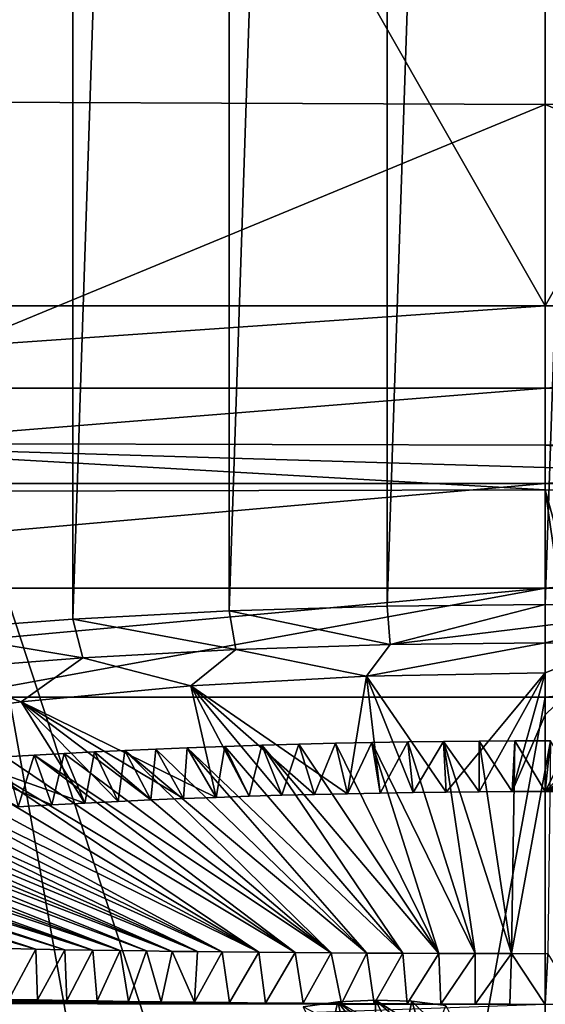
# Model space of a CAD drawing. Header units: millimetres. Extents: x -24 to 24, y 0 to 188.
# Tile 386 of 460: x -0.989 to 0, y 162.786 to 164.64. Entities that reach past the tile are written whole.
import ezdxf

# ---------------------------------------------------------------- set-up
doc = ezdxf.new("R2010")
doc.units = ezdxf.units.MM
doc.header["$LTSCALE"] = 58.620611
for name, color, linetype in [('122', 7, 'CONTINUOUS'), ('123', 7, 'CONTINUOUS'), ('129', 7, 'CONTINUOUS'), ('130', 7, 'CONTINUOUS'), ('169', 7, 'CONTINUOUS'), ('173', 7, 'CONTINUOUS'), ('402', 7, 'CONTINUOUS'), ('445', 7, 'CONTINUOUS'), ('446', 7, 'CONTINUOUS'), ('447', 7, 'CONTINUOUS'), ('448', 7, 'CONTINUOUS'), ('456', 7, 'CONTINUOUS'), ('457', 7, 'CONTINUOUS'), ('480', 7, 'CONTINUOUS'), ('481', 7, 'CONTINUOUS'), ('482', 7, 'CONTINUOUS'), ('483', 7, 'CONTINUOUS'), ('75', 7, 'CONTINUOUS'), ('76', 7, 'CONTINUOUS'), ('77', 7, 'CONTINUOUS'), ('86', 7, 'CONTINUOUS')]:
    doc.layers.add(name, color=color, linetype=linetype)

msp = doc.modelspace()

# ---------------------------------------------------------------- linework, layer by layer
at = {"layer": '122', "color": 7, "linetype": 'CONTINUOUS'}
for points in [[(-1.5113, 165.1223, 24.3051), (-1.5236, 164.4865, 24.2084), (0, 165.1147, 24.3579), (-1.5113, 165.1223, 24.3051)], [(0, 165.1147, 24.3579), (-1.5236, 164.4865, 24.2084), (0, 164.4804, 24.2597), (0, 165.1147, 24.3579)], [(-1.5236, 164.4865, 24.2084), (-1.5423, 163.8424, 24.1984), (0, 164.4804, 24.2597), (-1.5236, 164.4865, 24.2084)], [(0, 164.4804, 24.2597), (-1.5423, 163.8424, 24.1984), (0, 163.8386, 24.2479), (0, 164.4804, 24.2597)]]:
    msp.add_3dface(points, dxfattribs=at)
at = {"layer": '123', "color": 7, "linetype": 'CONTINUOUS'}
for points in [[(1.5219, 165.1223, 24.3044), (0, 165.1147, 24.3579), (1.5344, 164.4865, 24.2077), (1.5219, 165.1223, 24.3044)], [(0, 165.1147, 24.3579), (0, 164.4804, 24.2597), (1.5344, 164.4865, 24.2077), (0, 165.1147, 24.3579)], [(1.5344, 164.4865, 24.2077), (0, 164.4804, 24.2597), (1.553, 163.8424, 24.1977), (1.5344, 164.4865, 24.2077)], [(0, 164.4804, 24.2597), (0, 163.8386, 24.2479), (1.553, 163.8424, 24.1977), (0, 164.4804, 24.2597)]]:
    msp.add_3dface(points, dxfattribs=at)
at = {"layer": '129', "color": 7, "linetype": 'CONTINUOUS'}
for points in [[(0, 163.8386, 24.2479), (1.0792, 163.7525, 24.226), (1.553, 163.8424, 24.1977), (0, 163.8386, 24.2479)], [(1.0792, 163.7525, 24.226), (0, 163.8386, 24.2479), (0, 163.7968, 24.2495), (1.0792, 163.7525, 24.226)], [(0, 163.7549, 24.25), (1.0792, 163.7525, 24.226), (0, 163.7968, 24.2495), (0, 163.7549, 24.25)]]:
    msp.add_3dface(points, dxfattribs=at)
at = {"layer": '130', "color": 7, "linetype": 'CONTINUOUS'}
for points in [[(-1.0789, 163.7525, 24.226), (0, 163.7549, 24.25), (-1.5423, 163.8424, 24.1984), (-1.0789, 163.7525, 24.226)], [(-1.5423, 163.8424, 24.1984), (0, 163.7549, 24.25), (0, 163.7968, 24.2495), (-1.5423, 163.8424, 24.1984)], [(0, 163.8386, 24.2479), (-1.5423, 163.8424, 24.1984), (0, 163.7968, 24.2495), (0, 163.8386, 24.2479)]]:
    msp.add_3dface(points, dxfattribs=at)
at = {"layer": '169', "color": 7, "linetype": 'CONTINUOUS'}
for points in [[(0, 147.642, 255.5309), (2.2148, 147.6112, 255.4333), (0, 178.708, 246.0331), (0, 147.642, 255.5309)], [(0, 178.708, 246.0331), (2.2148, 147.6112, 255.4333), (2.2341, 178.675, 245.9355), (0, 178.708, 246.0331)]]:
    msp.add_3dface(points, dxfattribs=at)
at = {"layer": '173', "color": 7, "linetype": 'CONTINUOUS'}
for points in [[(0, 147.642, 255.5309), (0, 178.708, 246.0331), (-2.2342, 178.675, 245.9355), (0, 147.642, 255.5309)], [(-2.2148, 147.6112, 255.4333), (0, 147.642, 255.5309), (-2.2342, 178.675, 245.9355), (-2.2148, 147.6112, 255.4333)]]:
    msp.add_3dface(points, dxfattribs=at)
at = {"layer": '402', "color": 7, "linetype": 'CONTINUOUS'}
for points in [[(-1.1785, 172.44, 218.2769), (-0.8893, 172.4192, 218.2101), (-1.1784, 163.4901, 189.8916), (-1.1785, 172.44, 218.2769)], [(-1.1784, 163.4901, 189.8916), (-0.8893, 172.4192, 218.2101), (-0.8891, 163.5114, 189.9582), (-1.1784, 163.4901, 189.8916)], [(-0.8893, 172.4192, 218.2101), (-0.5951, 172.4043, 218.1621), (-0.8891, 163.5114, 189.9582), (-0.8893, 172.4192, 218.2101)], [(-0.8891, 163.5114, 189.9582), (-0.5951, 172.4043, 218.1621), (-0.5949, 163.5267, 190.0061), (-0.8891, 163.5114, 189.9582)], [(-0.5951, 172.4043, 218.1621), (-0.2978, 172.3952, 218.1332), (-0.5949, 163.5267, 190.0061), (-0.5951, 172.4043, 218.1621)], [(-0.5949, 163.5267, 190.0061), (-0.2978, 172.3952, 218.1332), (-0.2976, 163.5359, 190.035), (-0.5949, 163.5267, 190.0061)], [(-0.2978, 172.3952, 218.1332), (0.0003, 172.3922, 218.1235), (-0.2976, 163.5359, 190.035), (-0.2978, 172.3952, 218.1332)], [(0.0003, 172.3922, 218.1235), (0.2983, 172.3951, 218.1332), (0.0004, 163.539, 190.0447), (0.0003, 172.3922, 218.1235)], [(0.0004, 163.539, 190.0447), (0.2983, 172.3951, 218.1332), (0.2985, 163.5358, 190.035), (0.0004, 163.539, 190.0447)], [(0.0003, 172.3922, 218.1235), (0.0004, 163.539, 190.0447), (-0.2976, 163.5359, 190.035), (0.0003, 172.3922, 218.1235)]]:
    msp.add_3dface(points, dxfattribs=at)
at = {"layer": '445', "color": 7, "linetype": 'CONTINUOUS'}
for points in [[(-0.5949, 163.5267, 190.0061), (-0.2976, 163.5359, 190.035), (-0.2914, 163.4635, 189.7608), (-0.5949, 163.5267, 190.0061)], [(-0.2976, 163.5359, 190.035), (0.0004, 163.539, 190.0447), (-0.2914, 163.4635, 189.7608), (-0.2976, 163.5359, 190.035)], [(-0.2914, 163.4635, 189.7608), (0.0004, 163.539, 190.0447), (0.0004, 163.4995, 189.9085), (-0.2914, 163.4635, 189.7608)], [(-0.8891, 163.5114, 189.9582), (-0.5949, 163.5267, 190.0061), (-0.5823, 163.4541, 189.7313), (-0.8891, 163.5114, 189.9582)], [(-0.5823, 163.4541, 189.7313), (-0.5949, 163.5267, 190.0061), (-0.2914, 163.4635, 189.7608), (-0.5823, 163.4541, 189.7313)], [(-1.1784, 163.4901, 189.8916), (-0.8891, 163.5114, 189.9582), (-0.8702, 163.4384, 189.6823), (-1.1784, 163.4901, 189.8916)], [(-0.8702, 163.4384, 189.6823), (-0.8891, 163.5114, 189.9582), (-0.5823, 163.4541, 189.7313), (-0.8702, 163.4384, 189.6823)], [(0.0004, 163.4666, 189.7706), (-0.2914, 163.4635, 189.7608), (0.0004, 163.4995, 189.9085), (0.0004, 163.4666, 189.7706)], [(-1.153, 163.4167, 189.6142), (-1.1784, 163.4901, 189.8916), (-0.8702, 163.4384, 189.6823), (-1.153, 163.4167, 189.6142)]]:
    msp.add_3dface(points, dxfattribs=at)
at = {"layer": '446', "color": 7, "linetype": 'CONTINUOUS'}
for points in [[(0.0004, 163.539, 190.0447), (0.2985, 163.5358, 190.035), (0.0004, 163.4995, 189.9085), (0.0004, 163.539, 190.0447)], [(0.2985, 163.5358, 190.035), (0.0004, 163.4666, 189.7706), (0.0004, 163.4995, 189.9085), (0.2985, 163.5358, 190.035)], [(0.0004, 163.4666, 189.7706), (0.2985, 163.5358, 190.035), (0.1403, 163.4659, 189.7685), (0.0004, 163.4666, 189.7706)]]:
    msp.add_3dface(points, dxfattribs=at)
at = {"layer": '447', "color": 7, "linetype": 'CONTINUOUS'}
for points in [[(0.0004, 163.4666, 189.7706), (0.1403, 163.4659, 189.7685), (0.0004, 163.4101, 189.5109), (0.0004, 163.4666, 189.7706)], [(0.1403, 163.4659, 189.7685), (0.2783, 163.4637, 189.7617), (0.0004, 163.1866, 188.5523), (0.1403, 163.4659, 189.7685)], [(0.1403, 163.4659, 189.7685), (0.0004, 163.1866, 188.5523), (0.0004, 163.3312, 189.1604), (0.1403, 163.4659, 189.7685)], [(0.0004, 163.4101, 189.5109), (0.1403, 163.4659, 189.7685), (0.0004, 163.3312, 189.1604), (0.0004, 163.4101, 189.5109)], [(0.2783, 163.4637, 189.7617), (0.416, 163.4601, 189.7507), (0.0004, 163.1866, 188.5523), (0.2783, 163.4637, 189.7617)], [(0.416, 163.4601, 189.7507), (0.5522, 163.4552, 189.7355), (0.0004, 163.1866, 188.5523), (0.416, 163.4601, 189.7507)], [(0.5522, 163.4552, 189.7355), (0.7314, 163.4466, 189.7086), (0.0004, 163.1866, 188.5523), (0.5522, 163.4552, 189.7355)], [(0.7314, 163.4466, 189.7086), (0.9071, 163.4357, 189.6748), (0.0004, 163.1866, 188.5523), (0.7314, 163.4466, 189.7086)], [(0.9071, 163.4357, 189.6748), (1.0798, 163.4227, 189.6341), (0.0004, 163.1866, 188.5523), (0.9071, 163.4357, 189.6748)], [(1.0798, 163.4227, 189.6341), (1.251, 163.4073, 189.5862), (0.0004, 163.1866, 188.5523), (1.0798, 163.4227, 189.6341)], [(1.251, 163.4073, 189.5862), (1.4216, 163.3895, 189.5306), (0.0004, 163.1866, 188.5523), (1.251, 163.4073, 189.5862)], [(1.4216, 163.3895, 189.5306), (1.591, 163.3692, 189.4674), (0.0004, 163.1866, 188.5523), (1.4216, 163.3895, 189.5306)], [(1.591, 163.3692, 189.4674), (1.841, 163.3343, 189.3582), (0.0004, 163.1866, 188.5523), (1.591, 163.3692, 189.4674)], [(1.841, 163.3343, 189.3582), (2.0834, 163.2942, 189.2328), (0.0004, 163.1866, 188.5523), (1.841, 163.3343, 189.3582)], [(2.0834, 163.2942, 189.2328), (2.1111, 163.2892, 189.2172), (0.0004, 163.1866, 188.5523), (2.0834, 163.2942, 189.2328)], [(0.0004, 163.1866, 188.5523), (2.1111, 163.2892, 189.2172), (2.1689, 163.2367, 189.0036), (0.0004, 163.1866, 188.5523)], [(2.2037, 163.1828, 188.7843), (0.0004, 163.1866, 188.5523), (2.1689, 163.2367, 189.0036), (2.2037, 163.1828, 188.7843)], [(0.0678, 163.1865, 188.5521), (0.0004, 163.1866, 188.5523), (2.2151, 163.1284, 188.5627), (0.0678, 163.1865, 188.5521)], [(2.2151, 163.1284, 188.5627), (0.0004, 163.1866, 188.5523), (2.2037, 163.1828, 188.7843), (2.2151, 163.1284, 188.5627)]]:
    msp.add_3dface(points, dxfattribs=at)
at = {"layer": '448', "color": 7, "linetype": 'CONTINUOUS'}
for points in [[(-0.5823, 163.4541, 189.7313), (-0.2914, 163.4635, 189.7608), (-0.3363, 163.404, 189.4894), (-0.5823, 163.4541, 189.7313)], [(-0.2914, 163.4635, 189.7608), (0.0004, 163.4666, 189.7706), (-0.3363, 163.404, 189.4894), (-0.2914, 163.4635, 189.7608)], [(0.0004, 163.4666, 189.7706), (0.0004, 163.4101, 189.5109), (-0.3363, 163.404, 189.4894), (0.0004, 163.4666, 189.7706)], [(-1.153, 163.4167, 189.6142), (-0.8702, 163.4384, 189.6823), (-0.9862, 163.3556, 189.3195), (-1.153, 163.4167, 189.6142)], [(-0.8702, 163.4384, 189.6823), (-0.6671, 163.3857, 189.4252), (-0.9862, 163.3556, 189.3195), (-0.8702, 163.4384, 189.6823)], [(-0.8702, 163.4384, 189.6823), (-0.5823, 163.4541, 189.7313), (-0.6671, 163.3857, 189.4252), (-0.8702, 163.4384, 189.6823)], [(-0.5823, 163.4541, 189.7313), (-0.3363, 163.404, 189.4894), (-0.6671, 163.3857, 189.4252), (-0.5823, 163.4541, 189.7313)], [(-1.153, 163.4167, 189.6142), (-0.9862, 163.3556, 189.3195), (-1.2879, 163.3141, 189.1741), (-1.153, 163.4167, 189.6142)], [(-0.6671, 163.3857, 189.4252), (-0.3363, 163.404, 189.4894), (-0.3723, 163.1826, 188.5428), (-0.6671, 163.3857, 189.4252)], [(-0.3723, 163.1826, 188.5428), (-0.3363, 163.404, 189.4894), (-0.3104, 163.1838, 188.5456), (-0.3723, 163.1826, 188.5428)], [(-0.3363, 163.404, 189.4894), (0.0004, 163.4101, 189.5109), (-0.1864, 163.1856, 188.5498), (-0.3363, 163.404, 189.4894)], [(-0.3104, 163.1838, 188.5456), (-0.3363, 163.404, 189.4894), (-0.2485, 163.1848, 188.5479), (-0.3104, 163.1838, 188.5456)], [(-0.2485, 163.1848, 188.5479), (-0.3363, 163.404, 189.4894), (-0.1864, 163.1856, 188.5498), (-0.2485, 163.1848, 188.5479)], [(-0.1864, 163.1856, 188.5498), (0.0004, 163.4101, 189.5109), (-0.1243, 163.1862, 188.5511), (-0.1864, 163.1856, 188.5498)], [(-0.1243, 163.1862, 188.5511), (0.0004, 163.4101, 189.5109), (-0.0621, 163.1865, 188.552), (-0.1243, 163.1862, 188.5511)], [(0.0004, 163.4101, 189.5109), (0.0004, 163.3312, 189.1604), (-0.0621, 163.1865, 188.552), (0.0004, 163.4101, 189.5109)], [(-0.9862, 163.3556, 189.3195), (-0.6671, 163.3857, 189.4252), (-0.619, 163.1756, 188.5262), (-0.9862, 163.3556, 189.3195)], [(-0.619, 163.1756, 188.5262), (-0.6671, 163.3857, 189.4252), (-0.5574, 163.1777, 188.5312), (-0.619, 163.1756, 188.5262)], [(-0.5574, 163.1777, 188.5312), (-0.6671, 163.3857, 189.4252), (-0.4958, 163.1796, 188.5355), (-0.5574, 163.1777, 188.5312)], [(-0.4958, 163.1796, 188.5355), (-0.6671, 163.3857, 189.4252), (-0.4341, 163.1812, 188.5394), (-0.4958, 163.1796, 188.5355)], [(-0.4341, 163.1812, 188.5394), (-0.6671, 163.3857, 189.4252), (-0.3723, 163.1826, 188.5428), (-0.4341, 163.1812, 188.5394)], [(-1.2879, 163.3141, 189.1741), (-0.9862, 163.3556, 189.3195), (-0.8663, 163.1648, 188.5009), (-1.2879, 163.3141, 189.1741)], [(-0.8663, 163.1648, 188.5009), (-0.9862, 163.3556, 189.3195), (-0.8041, 163.1679, 188.5081), (-0.8663, 163.1648, 188.5009)], [(-0.8041, 163.1679, 188.5081), (-0.9862, 163.3556, 189.3195), (-0.7423, 163.1707, 188.5148), (-0.8041, 163.1679, 188.5081)], [(-0.7423, 163.1707, 188.5148), (-0.9862, 163.3556, 189.3195), (-0.6806, 163.1733, 188.5208), (-0.7423, 163.1707, 188.5148)], [(-0.6806, 163.1733, 188.5208), (-0.9862, 163.3556, 189.3195), (-0.619, 163.1756, 188.5262), (-0.6806, 163.1733, 188.5208)], [(0.0004, 163.3312, 189.1604), (0.0004, 163.1866, 188.5523), (-0.0621, 163.1865, 188.552), (0.0004, 163.3312, 189.1604)], [(-0.9924, 163.1579, 188.4842), (-1.2879, 163.3141, 189.1741), (-0.929, 163.1615, 188.4929), (-0.9924, 163.1579, 188.4842)], [(-0.929, 163.1615, 188.4929), (-1.2879, 163.3141, 189.1741), (-0.8663, 163.1648, 188.5009), (-0.929, 163.1615, 188.4929)], [(-0.956, 162.7943, 187.1117), (-2.5285, 162.7891, 187.3348), (-1.0095, 162.7953, 187.1199), (-0.956, 162.7943, 187.1117)], [(-0.9006, 162.7933, 187.1037), (-2.5285, 162.7891, 187.3348), (-0.956, 162.7943, 187.1117), (-0.9006, 162.7933, 187.1037)], [(-0.8432, 162.7923, 187.096), (-2.5285, 162.7891, 187.3348), (-0.9006, 162.7933, 187.1037), (-0.8432, 162.7923, 187.096)], [(-0.7841, 162.7914, 187.0887), (-2.5285, 162.7891, 187.3348), (-0.8432, 162.7923, 187.096), (-0.7841, 162.7914, 187.0887)], [(-0.7231, 162.7906, 187.0818), (-2.5285, 162.7891, 187.3348), (-0.7841, 162.7914, 187.0887), (-0.7231, 162.7906, 187.0818)], [(-0.6599, 162.7898, 187.0752), (-2.5285, 162.7891, 187.3348), (-0.7231, 162.7906, 187.0818), (-0.6599, 162.7898, 187.0752)], [(-0.5943, 162.7891, 187.0691), (-2.5285, 162.7891, 187.3348), (-0.6599, 162.7898, 187.0752), (-0.5943, 162.7891, 187.0691)], [(-2.5285, 162.7891, 187.3348), (0.0004, 162.7859, 187.0429), (-2.5435, 162.6965, 187.0106), (-2.5285, 162.7891, 187.3348)], [(0.0004, 162.7859, 187.0429), (-2.5285, 162.7891, 187.3348), (-0.0662, 162.786, 187.0433), (0.0004, 162.7859, 187.0429)], [(-0.0662, 162.786, 187.0433), (-2.5285, 162.7891, 187.3348), (-0.1317, 162.7861, 187.0443), (-0.0662, 162.786, 187.0433)], [(-0.1317, 162.7861, 187.0443), (-2.5285, 162.7891, 187.3348), (-0.1962, 162.7863, 187.0459), (-0.1317, 162.7861, 187.0443)], [(-0.1962, 162.7863, 187.0459), (-2.5285, 162.7891, 187.3348), (-0.2595, 162.7866, 187.048), (-0.1962, 162.7863, 187.0459)], [(-0.2595, 162.7866, 187.048), (-2.5285, 162.7891, 187.3348), (-0.3218, 162.7869, 187.0507), (-0.2595, 162.7866, 187.048)], [(-0.3218, 162.7869, 187.0507), (-2.5285, 162.7891, 187.3348), (-0.3832, 162.7873, 187.0539), (-0.3218, 162.7869, 187.0507)], [(-0.3832, 162.7873, 187.0539), (-2.5285, 162.7891, 187.3348), (-0.4555, 162.7878, 187.0584), (-0.3832, 162.7873, 187.0539)], [(-0.4555, 162.7878, 187.0584), (-2.5285, 162.7891, 187.3348), (-0.5261, 162.7884, 187.0634), (-0.4555, 162.7878, 187.0584)], [(-0.5261, 162.7884, 187.0634), (-2.5285, 162.7891, 187.3348), (-0.5943, 162.7891, 187.0691), (-0.5261, 162.7884, 187.0634)]]:
    msp.add_3dface(points, dxfattribs=at)
at = {"layer": '456', "color": 7, "linetype": 'CONTINUOUS'}
for points in [[(-0.3904, 162.7905, 186.7057), (-0.2191, 162.657, 186.2563), (-0.4555, 162.7814, 186.6771), (-0.3904, 162.7905, 186.7057)], [(-0.3195, 162.7939, 186.7153), (-0.1715, 162.6652, 186.2825), (-0.3904, 162.7905, 186.7057), (-0.3195, 162.7939, 186.7153)], [(-0.1715, 162.6652, 186.2825), (-0.2191, 162.657, 186.2563), (-0.3904, 162.7905, 186.7057), (-0.1715, 162.6652, 186.2825)], [(-0.1327, 162.6756, 186.3163), (-0.1715, 162.6652, 186.2825), (-0.3195, 162.7939, 186.7153), (-0.1327, 162.6756, 186.3163)], [(-0.2506, 162.7916, 186.7059), (-0.1327, 162.6756, 186.3163), (-0.3195, 162.7939, 186.7153), (-0.2506, 162.7916, 186.7059)], [(-0.1871, 162.784, 186.6787), (-0.1327, 162.6756, 186.3163), (-0.2506, 162.7916, 186.7059), (-0.1871, 162.784, 186.6787)]]:
    msp.add_3dface(points, dxfattribs=at)
at = {"layer": '457', "color": 7, "linetype": 'CONTINUOUS'}
for points in [[(-0.603, 163.2717, 188.4975), (-0.2679, 162.882, 187.0183), (-0.6737, 163.2691, 188.4914), (-0.603, 163.2717, 188.4975)], [(-0.5332, 163.274, 188.5028), (-0.2679, 162.882, 187.0183), (-0.603, 163.2717, 188.4975), (-0.5332, 163.274, 188.5028)], [(-0.4638, 163.276, 188.5075), (-0.2, 162.8817, 187.0159), (-0.5332, 163.274, 188.5028), (-0.4638, 163.276, 188.5075)], [(-0.2, 162.8817, 187.0159), (-0.2679, 162.882, 187.0183), (-0.5332, 163.274, 188.5028), (-0.2, 162.8817, 187.0159)], [(-0.3949, 163.2777, 188.5115), (-0.2, 162.8817, 187.0159), (-0.4638, 163.276, 188.5075), (-0.3949, 163.2777, 188.5115)], [(-0.3264, 163.2791, 188.5148), (-0.2, 162.8817, 187.0159), (-0.3949, 163.2777, 188.5115), (-0.3264, 163.2791, 188.5148)], [(-0.2586, 163.2802, 188.5174), (-0.1317, 162.8815, 187.0142), (-0.3264, 163.2791, 188.5148), (-0.2586, 163.2802, 188.5174)], [(-0.1317, 162.8815, 187.0142), (-0.2, 162.8817, 187.0159), (-0.3264, 163.2791, 188.5148), (-0.1317, 162.8815, 187.0142)], [(-0.1913, 163.2811, 188.5195), (-0.1317, 162.8815, 187.0142), (-0.2586, 163.2802, 188.5174), (-0.1913, 163.2811, 188.5195)], [(-0.124, 163.2817, 188.521), (-0.0632, 162.8814, 187.0132), (-0.1913, 163.2811, 188.5195), (-0.124, 163.2817, 188.521)], [(-0.0632, 162.8814, 187.0132), (-0.1317, 162.8815, 187.0142), (-0.1913, 163.2811, 188.5195), (-0.0632, 162.8814, 187.0132)], [(-0.0568, 163.2821, 188.5218), (-0.0632, 162.8814, 187.0132), (-0.124, 163.2817, 188.521), (-0.0568, 163.2821, 188.5218)], [(0.0055, 162.8813, 187.0128), (-0.0632, 162.8814, 187.0132), (0.0104, 163.2822, 188.5221), (0.0055, 162.8813, 187.0128)], [(0.0104, 163.2822, 188.5221), (-0.0632, 162.8814, 187.0132), (-0.0568, 163.2821, 188.5218), (0.0104, 163.2822, 188.5221)], [(-0.9621, 163.2552, 188.4584), (-0.4706, 162.8833, 187.0293), (-1.0169, 163.252, 188.4505), (-0.9621, 163.2552, 188.4584)], [(-0.9058, 163.2584, 188.4658), (-0.403, 162.8828, 187.025), (-0.9621, 163.2552, 188.4584), (-0.9058, 163.2584, 188.4658)], [(-0.403, 162.8828, 187.025), (-0.4706, 162.8833, 187.0293), (-0.9621, 163.2552, 188.4584), (-0.403, 162.8828, 187.025)], [(-0.8486, 163.2613, 188.4728), (-0.403, 162.8828, 187.025), (-0.9058, 163.2584, 188.4658), (-0.8486, 163.2613, 188.4728)], [(-0.7911, 163.2641, 188.4795), (-0.403, 162.8828, 187.025), (-0.8486, 163.2613, 188.4728), (-0.7911, 163.2641, 188.4795)], [(-0.7328, 163.2667, 188.4857), (-0.3355, 162.8824, 187.0213), (-0.7911, 163.2641, 188.4795), (-0.7328, 163.2667, 188.4857)], [(-0.3355, 162.8824, 187.0213), (-0.403, 162.8828, 187.025), (-0.7911, 163.2641, 188.4795), (-0.3355, 162.8824, 187.0213)], [(-0.6737, 163.2691, 188.4914), (-0.3355, 162.8824, 187.0213), (-0.7328, 163.2667, 188.4857), (-0.6737, 163.2691, 188.4914)], [(-0.2679, 162.882, 187.0183), (-0.3355, 162.8824, 187.0213), (-0.6737, 163.2691, 188.4914), (-0.2679, 162.882, 187.0183)], [(-1.255, 163.2353, 188.41), (-0.6077, 162.8846, 187.0402), (-1.3087, 163.2309, 188.3992), (-1.255, 163.2353, 188.41)], [(-1.1989, 163.2396, 188.4206), (-0.5387, 162.8839, 187.0344), (-1.255, 163.2353, 188.41), (-1.1989, 163.2396, 188.4206)], [(-0.5387, 162.8839, 187.0344), (-0.6077, 162.8846, 187.0402), (-1.255, 163.2353, 188.41), (-0.5387, 162.8839, 187.0344)], [(-1.1405, 163.2438, 188.4308), (-0.5387, 162.8839, 187.0344), (-1.1989, 163.2396, 188.4206), (-1.1405, 163.2438, 188.4308)], [(-1.0799, 163.2479, 188.4408), (-0.5387, 162.8839, 187.0344), (-1.1405, 163.2438, 188.4308), (-1.0799, 163.2479, 188.4408)], [(-1.0169, 163.252, 188.4505), (-0.4706, 162.8833, 187.0293), (-1.0799, 163.2479, 188.4408), (-1.0169, 163.252, 188.4505)], [(-0.4706, 162.8833, 187.0293), (-0.5387, 162.8839, 187.0344), (-1.0799, 163.2479, 188.4408), (-0.4706, 162.8833, 187.0293)], [(-1.4574, 163.2176, 188.3659), (-0.702, 162.8857, 187.0494), (-1.5031, 163.2131, 188.3545), (-1.4574, 163.2176, 188.3659)], [(-1.4097, 163.2221, 188.3772), (-0.6545, 162.8852, 187.0446), (-1.4574, 163.2176, 188.3659), (-1.4097, 163.2221, 188.3772)], [(-0.6545, 162.8852, 187.0446), (-0.702, 162.8857, 187.0494), (-1.4574, 163.2176, 188.3659), (-0.6545, 162.8852, 187.0446)], [(-1.3602, 163.2265, 188.3884), (-0.6545, 162.8852, 187.0446), (-1.4097, 163.2221, 188.3772), (-1.3602, 163.2265, 188.3884)], [(-1.3087, 163.2309, 188.3992), (-0.6077, 162.8846, 187.0402), (-1.3602, 163.2265, 188.3884), (-1.3087, 163.2309, 188.3992)], [(-0.6077, 162.8846, 187.0402), (-0.6545, 162.8852, 187.0446), (-1.3602, 163.2265, 188.3884), (-0.6077, 162.8846, 187.0402)], [(-1.6491, 163.1972, 188.3138), (-0.8002, 162.8871, 187.0605), (-1.6964, 163.1915, 188.299), (-1.6491, 163.1972, 188.3138)], [(-1.5994, 163.2029, 188.3284), (-0.8002, 162.8871, 187.0605), (-1.6491, 163.1972, 188.3138), (-1.5994, 163.2029, 188.3284)], [(-1.5469, 163.2085, 188.343), (-0.7505, 162.8864, 187.0547), (-1.5994, 163.2029, 188.3284), (-1.5469, 163.2085, 188.343)], [(-0.7505, 162.8864, 187.0547), (-0.8002, 162.8871, 187.0605), (-1.5994, 163.2029, 188.3284), (-0.7505, 162.8864, 187.0547)], [(-1.5031, 163.2131, 188.3545), (-0.702, 162.8857, 187.0494), (-1.5469, 163.2085, 188.343), (-1.5031, 163.2131, 188.3545)], [(-0.702, 162.8857, 187.0494), (-0.7505, 162.8864, 187.0547), (-1.5469, 163.2085, 188.343), (-0.702, 162.8857, 187.0494)], [(-1.7837, 163.1803, 188.2693), (-0.904, 162.8888, 187.0741), (-1.8241, 163.1747, 188.2543), (-1.7837, 163.1803, 188.2693)], [(-1.7413, 163.1859, 188.2841), (-0.8513, 162.8879, 187.067), (-1.7837, 163.1803, 188.2693), (-1.7413, 163.1859, 188.2841)], [(-0.8513, 162.8879, 187.067), (-0.904, 162.8888, 187.0741), (-1.7837, 163.1803, 188.2693), (-0.8513, 162.8879, 187.067)], [(-1.6964, 163.1915, 188.299), (-0.8513, 162.8879, 187.067), (-1.7413, 163.1859, 188.2841), (-1.6964, 163.1915, 188.299)], [(-0.8002, 162.8871, 187.0605), (-0.8513, 162.8879, 187.067), (-1.6964, 163.1915, 188.299), (-0.8002, 162.8871, 187.0605)], [(-1.8623, 163.1692, 188.2394), (-0.9587, 162.8898, 187.082), (-1.8983, 163.1638, 188.2245), (-1.8623, 163.1692, 188.2394)], [(-0.9587, 162.8898, 187.082), (-1.0156, 162.8909, 187.0908), (-1.8983, 163.1638, 188.2245), (-0.9587, 162.8898, 187.082)], [(-1.8241, 163.1747, 188.2543), (-0.9587, 162.8898, 187.082), (-1.8623, 163.1692, 188.2394), (-1.8241, 163.1747, 188.2543)], [(-0.904, 162.8888, 187.0741), (-0.9587, 162.8898, 187.082), (-1.8241, 163.1747, 188.2543), (-0.904, 162.8888, 187.0741)]]:
    msp.add_3dface(points, dxfattribs=at)
at = {"layer": '480', "color": 7, "linetype": 'CONTINUOUS'}
for points in [[(-0.4132, 162.6926, 186.7282), (-0.3904, 162.7905, 186.7057), (-0.4555, 162.7814, 186.6771), (-0.4132, 162.6926, 186.7282)], [(-0.4132, 162.6926, 186.7282), (-0.368, 162.6968, 186.741), (-0.3904, 162.7905, 186.7057), (-0.4132, 162.6926, 186.7282)], [(-0.3196, 162.6985, 186.7454), (-0.3195, 162.7939, 186.7153), (-0.3904, 162.7905, 186.7057), (-0.3196, 162.6985, 186.7454)], [(-0.368, 162.6968, 186.741), (-0.3196, 162.6985, 186.7454), (-0.3904, 162.7905, 186.7057), (-0.368, 162.6968, 186.741)]]:
    msp.add_3dface(points, dxfattribs=at)
at = {"layer": '481', "color": 7, "linetype": 'CONTINUOUS'}
for points in [[(-0.3196, 162.6985, 186.7454), (-0.2704, 162.6975, 186.7406), (-0.3195, 162.7939, 186.7153), (-0.3196, 162.6985, 186.7454)], [(-0.2704, 162.6975, 186.7406), (-0.2506, 162.7916, 186.7059), (-0.3195, 162.7939, 186.7153), (-0.2704, 162.6975, 186.7406)], [(-0.2704, 162.6975, 186.7406), (-0.2209, 162.6934, 186.7258), (-0.2506, 162.7916, 186.7059), (-0.2704, 162.6975, 186.7406)], [(-0.2209, 162.6934, 186.7258), (-0.1871, 162.784, 186.6787), (-0.2506, 162.7916, 186.7059), (-0.2209, 162.6934, 186.7258)]]:
    msp.add_3dface(points, dxfattribs=at)
at = {"layer": '482', "color": 7, "linetype": 'CONTINUOUS'}
for points in [[(-0.619, 163.1756, 188.5262), (-0.603, 163.2717, 188.4975), (-0.6737, 163.2691, 188.4914), (-0.619, 163.1756, 188.5262)], [(-0.619, 163.1756, 188.5262), (-0.5574, 163.1777, 188.5312), (-0.603, 163.2717, 188.4975), (-0.619, 163.1756, 188.5262)], [(-0.5574, 163.1777, 188.5312), (-0.5332, 163.274, 188.5028), (-0.603, 163.2717, 188.4975), (-0.5574, 163.1777, 188.5312)], [(-0.5574, 163.1777, 188.5312), (-0.4958, 163.1796, 188.5355), (-0.5332, 163.274, 188.5028), (-0.5574, 163.1777, 188.5312)], [(-0.4958, 163.1796, 188.5355), (-0.4638, 163.276, 188.5075), (-0.5332, 163.274, 188.5028), (-0.4958, 163.1796, 188.5355)], [(-0.4958, 163.1796, 188.5355), (-0.4341, 163.1812, 188.5394), (-0.4638, 163.276, 188.5075), (-0.4958, 163.1796, 188.5355)], [(-0.4341, 163.1812, 188.5394), (-0.3949, 163.2777, 188.5115), (-0.4638, 163.276, 188.5075), (-0.4341, 163.1812, 188.5394)], [(-0.4341, 163.1812, 188.5394), (-0.3723, 163.1826, 188.5428), (-0.3949, 163.2777, 188.5115), (-0.4341, 163.1812, 188.5394)], [(-0.3723, 163.1826, 188.5428), (-0.3264, 163.2791, 188.5148), (-0.3949, 163.2777, 188.5115), (-0.3723, 163.1826, 188.5428)], [(-0.3723, 163.1826, 188.5428), (-0.3104, 163.1838, 188.5456), (-0.3264, 163.2791, 188.5148), (-0.3723, 163.1826, 188.5428)], [(-0.3104, 163.1838, 188.5456), (-0.2586, 163.2802, 188.5174), (-0.3264, 163.2791, 188.5148), (-0.3104, 163.1838, 188.5456)], [(-0.3104, 163.1838, 188.5456), (-0.2485, 163.1848, 188.5479), (-0.2586, 163.2802, 188.5174), (-0.3104, 163.1838, 188.5456)], [(-0.2485, 163.1848, 188.5479), (-0.1913, 163.2811, 188.5195), (-0.2586, 163.2802, 188.5174), (-0.2485, 163.1848, 188.5479)], [(-0.2485, 163.1848, 188.5479), (-0.1864, 163.1856, 188.5498), (-0.1913, 163.2811, 188.5195), (-0.2485, 163.1848, 188.5479)], [(-0.1243, 163.1862, 188.5511), (-0.124, 163.2817, 188.521), (-0.1913, 163.2811, 188.5195), (-0.1243, 163.1862, 188.5511)], [(-0.1864, 163.1856, 188.5498), (-0.1243, 163.1862, 188.5511), (-0.1913, 163.2811, 188.5195), (-0.1864, 163.1856, 188.5498)], [(-0.1243, 163.1862, 188.5511), (-0.0621, 163.1865, 188.552), (-0.124, 163.2817, 188.521), (-0.1243, 163.1862, 188.5511)], [(-0.0621, 163.1865, 188.552), (-0.0568, 163.2821, 188.5218), (-0.124, 163.2817, 188.521), (-0.0621, 163.1865, 188.552)], [(-0.0621, 163.1865, 188.552), (0.0004, 163.1866, 188.5523), (-0.0568, 163.2821, 188.5218), (-0.0621, 163.1865, 188.552)], [(0.0004, 163.1866, 188.5523), (0.0104, 163.2822, 188.5221), (-0.0568, 163.2821, 188.5218), (0.0004, 163.1866, 188.5523)], [(0.0004, 163.1866, 188.5523), (0.0678, 163.1865, 188.5521), (0.0104, 163.2822, 188.5221), (0.0004, 163.1866, 188.5523)], [(-0.9924, 163.1579, 188.4842), (-0.9621, 163.2552, 188.4584), (-1.0169, 163.252, 188.4505), (-0.9924, 163.1579, 188.4842)], [(-0.9924, 163.1579, 188.4842), (-0.929, 163.1615, 188.4929), (-0.9621, 163.2552, 188.4584), (-0.9924, 163.1579, 188.4842)], [(-0.929, 163.1615, 188.4929), (-0.9058, 163.2584, 188.4658), (-0.9621, 163.2552, 188.4584), (-0.929, 163.1615, 188.4929)], [(-0.929, 163.1615, 188.4929), (-0.8663, 163.1648, 188.5009), (-0.9058, 163.2584, 188.4658), (-0.929, 163.1615, 188.4929)], [(-0.8663, 163.1648, 188.5009), (-0.8486, 163.2613, 188.4728), (-0.9058, 163.2584, 188.4658), (-0.8663, 163.1648, 188.5009)], [(-0.8663, 163.1648, 188.5009), (-0.8041, 163.1679, 188.5081), (-0.8486, 163.2613, 188.4728), (-0.8663, 163.1648, 188.5009)], [(-0.8041, 163.1679, 188.5081), (-0.7911, 163.2641, 188.4795), (-0.8486, 163.2613, 188.4728), (-0.8041, 163.1679, 188.5081)], [(-0.8041, 163.1679, 188.5081), (-0.7423, 163.1707, 188.5148), (-0.7911, 163.2641, 188.4795), (-0.8041, 163.1679, 188.5081)], [(-0.7423, 163.1707, 188.5148), (-0.7328, 163.2667, 188.4857), (-0.7911, 163.2641, 188.4795), (-0.7423, 163.1707, 188.5148)], [(-0.7423, 163.1707, 188.5148), (-0.6806, 163.1733, 188.5208), (-0.7328, 163.2667, 188.4857), (-0.7423, 163.1707, 188.5148)], [(-0.6806, 163.1733, 188.5208), (-0.6737, 163.2691, 188.4914), (-0.7328, 163.2667, 188.4857), (-0.6806, 163.1733, 188.5208)], [(-0.6806, 163.1733, 188.5208), (-0.619, 163.1756, 188.5262), (-0.6737, 163.2691, 188.4914), (-0.6806, 163.1733, 188.5208)]]:
    msp.add_3dface(points, dxfattribs=at)
at = {"layer": '483', "color": 7, "linetype": 'CONTINUOUS'}
for points in [[(-1.0095, 162.7953, 187.1199), (-1.0156, 162.8909, 187.0908), (-0.9587, 162.8898, 187.082), (-1.0095, 162.7953, 187.1199)], [(-0.956, 162.7943, 187.1117), (-1.0095, 162.7953, 187.1199), (-0.9587, 162.8898, 187.082), (-0.956, 162.7943, 187.1117)], [(-0.956, 162.7943, 187.1117), (-0.9587, 162.8898, 187.082), (-0.904, 162.8888, 187.0741), (-0.956, 162.7943, 187.1117)], [(-0.9006, 162.7933, 187.1037), (-0.956, 162.7943, 187.1117), (-0.904, 162.8888, 187.0741), (-0.9006, 162.7933, 187.1037)], [(-0.9006, 162.7933, 187.1037), (-0.904, 162.8888, 187.0741), (-0.8513, 162.8879, 187.067), (-0.9006, 162.7933, 187.1037)], [(-0.8432, 162.7923, 187.096), (-0.9006, 162.7933, 187.1037), (-0.8513, 162.8879, 187.067), (-0.8432, 162.7923, 187.096)], [(-0.8432, 162.7923, 187.096), (-0.8513, 162.8879, 187.067), (-0.8002, 162.8871, 187.0605), (-0.8432, 162.7923, 187.096)], [(-0.7841, 162.7914, 187.0887), (-0.8432, 162.7923, 187.096), (-0.8002, 162.8871, 187.0605), (-0.7841, 162.7914, 187.0887)], [(-0.7841, 162.7914, 187.0887), (-0.8002, 162.8871, 187.0605), (-0.7505, 162.8864, 187.0547), (-0.7841, 162.7914, 187.0887)], [(-0.7231, 162.7906, 187.0818), (-0.7841, 162.7914, 187.0887), (-0.7505, 162.8864, 187.0547), (-0.7231, 162.7906, 187.0818)], [(-0.7231, 162.7906, 187.0818), (-0.7505, 162.8864, 187.0547), (-0.702, 162.8857, 187.0494), (-0.7231, 162.7906, 187.0818)], [(-0.6599, 162.7898, 187.0752), (-0.7231, 162.7906, 187.0818), (-0.702, 162.8857, 187.0494), (-0.6599, 162.7898, 187.0752)], [(-0.6599, 162.7898, 187.0752), (-0.702, 162.8857, 187.0494), (-0.6545, 162.8852, 187.0446), (-0.6599, 162.7898, 187.0752)], [(-0.6599, 162.7898, 187.0752), (-0.6545, 162.8852, 187.0446), (-0.6077, 162.8846, 187.0402), (-0.6599, 162.7898, 187.0752)], [(-0.5943, 162.7891, 187.0691), (-0.6599, 162.7898, 187.0752), (-0.6077, 162.8846, 187.0402), (-0.5943, 162.7891, 187.0691)], [(-0.5943, 162.7891, 187.0691), (-0.6077, 162.8846, 187.0402), (-0.5387, 162.8839, 187.0344), (-0.5943, 162.7891, 187.0691)], [(-0.5261, 162.7884, 187.0634), (-0.5943, 162.7891, 187.0691), (-0.5387, 162.8839, 187.0344), (-0.5261, 162.7884, 187.0634)], [(-0.5261, 162.7884, 187.0634), (-0.5387, 162.8839, 187.0344), (-0.4706, 162.8833, 187.0293), (-0.5261, 162.7884, 187.0634)], [(-0.4555, 162.7878, 187.0584), (-0.5261, 162.7884, 187.0634), (-0.4706, 162.8833, 187.0293), (-0.4555, 162.7878, 187.0584)], [(-0.4555, 162.7878, 187.0584), (-0.4706, 162.8833, 187.0293), (-0.403, 162.8828, 187.025), (-0.4555, 162.7878, 187.0584)], [(-0.3832, 162.7873, 187.0539), (-0.4555, 162.7878, 187.0584), (-0.403, 162.8828, 187.025), (-0.3832, 162.7873, 187.0539)], [(-0.3832, 162.7873, 187.0539), (-0.403, 162.8828, 187.025), (-0.3355, 162.8824, 187.0213), (-0.3832, 162.7873, 187.0539)], [(-0.3218, 162.7869, 187.0507), (-0.3832, 162.7873, 187.0539), (-0.3355, 162.8824, 187.0213), (-0.3218, 162.7869, 187.0507)], [(-0.3218, 162.7869, 187.0507), (-0.3355, 162.8824, 187.0213), (-0.2679, 162.882, 187.0183), (-0.3218, 162.7869, 187.0507)], [(-0.2595, 162.7866, 187.048), (-0.3218, 162.7869, 187.0507), (-0.2679, 162.882, 187.0183), (-0.2595, 162.7866, 187.048)], [(-0.2595, 162.7866, 187.048), (-0.2679, 162.882, 187.0183), (-0.2, 162.8817, 187.0159), (-0.2595, 162.7866, 187.048)], [(-0.1962, 162.7863, 187.0459), (-0.2595, 162.7866, 187.048), (-0.2, 162.8817, 187.0159), (-0.1962, 162.7863, 187.0459)], [(-0.1962, 162.7863, 187.0459), (-0.2, 162.8817, 187.0159), (-0.1317, 162.8815, 187.0142), (-0.1962, 162.7863, 187.0459)], [(-0.1317, 162.7861, 187.0443), (-0.1962, 162.7863, 187.0459), (-0.1317, 162.8815, 187.0142), (-0.1317, 162.7861, 187.0443)], [(-0.1317, 162.7861, 187.0443), (-0.1317, 162.8815, 187.0142), (-0.0632, 162.8814, 187.0132), (-0.1317, 162.7861, 187.0443)], [(-0.0662, 162.786, 187.0433), (-0.1317, 162.7861, 187.0443), (-0.0632, 162.8814, 187.0132), (-0.0662, 162.786, 187.0433)], [(0.0004, 162.7859, 187.0429), (-0.0662, 162.786, 187.0433), (-0.0632, 162.8814, 187.0132), (0.0004, 162.7859, 187.0429)], [(0.0004, 162.7859, 187.0429), (-0.0632, 162.8814, 187.0132), (0.0055, 162.8813, 187.0128), (0.0004, 162.7859, 187.0429)], [(0.0634, 162.7859, 187.0431), (0.0004, 162.7859, 187.0429), (0.0055, 162.8813, 187.0128), (0.0634, 162.7859, 187.0431)]]:
    msp.add_3dface(points, dxfattribs=at)
at = {"layer": '75', "color": 7, "linetype": 'CONTINUOUS'}
for points in [[(0.4827, 160.414, 24.2452), (0.9552, 160.3065, 24.2312), (0, 163.7549, 24.25), (0.4827, 160.414, 24.2452)], [(0, 163.7549, 24.25), (0.9552, 160.3065, 24.2312), (1.0792, 163.7525, 24.226), (0, 163.7549, 24.25)], [(0, 160.45, 24.25), (0.4827, 160.414, 24.2452), (0, 163.7549, 24.25), (0, 160.45, 24.25)], [(0, 163.3645, -24.25), (1.1248, 163.3645, -24.2239), (0, 151.1, -24.25), (0, 163.3645, -24.25)], [(0, 151.1, -24.25), (1.1248, 163.3645, -24.2239), (2.2375, 151.1, -24.1466), (0, 151.1, -24.25)]]:
    msp.add_3dface(points, dxfattribs=at)
at = {"layer": '76', "color": 7, "linetype": 'CONTINUOUS'}
for points in [[(0, 160.45, 24.25), (0, 163.7549, 24.25), (-1.0789, 163.7525, 24.226), (0, 160.45, 24.25)], [(-0.9552, 160.3065, 24.2312), (-1.0789, 163.7525, 24.226), (-1.4074, 160.1294, 24.2091), (-0.9552, 160.3065, 24.2312)], [(0, 160.45, 24.25), (-1.0789, 163.7525, 24.226), (-0.4827, 160.414, 24.2452), (0, 160.45, 24.25)], [(-0.4827, 160.414, 24.2452), (-1.0789, 163.7525, 24.226), (-0.9552, 160.3065, 24.2312), (-0.4827, 160.414, 24.2452)], [(0, 163.3645, -24.25), (0, 151.1, -24.25), (-2.2375, 151.1, -24.1466), (0, 163.3645, -24.25)], [(0, 163.3645, -24.25), (-2.2375, 151.1, -24.1466), (-1.1248, 163.3645, -24.2239), (0, 163.3645, -24.25)]]:
    msp.add_3dface(points, dxfattribs=at)
at = {"layer": '77', "color": 7, "linetype": 'CONTINUOUS'}
for points in [[(-2.2171, 164.101, -23.8235), (-1.0078, 165.866, -21.8246), (0, 164.101, -23.9265), (-2.2171, 164.101, -23.8235)], [(-1.0078, 165.866, -21.8246), (1.0073, 165.866, -21.8246), (0, 164.101, -23.9265), (-1.0078, 165.866, -21.8246)], [(0, 164.101, -23.9265), (1.0073, 165.866, -21.8246), (2.2172, 164.101, -23.8235), (0, 164.101, -23.9265)]]:
    msp.add_3dface(points, dxfattribs=at)
at = {"layer": '86', "color": 7, "linetype": 'CONTINUOUS'}
for points in [[(-2.2171, 164.101, -23.8235), (0, 164.101, -23.9265), (-2.2297, 163.9462, -23.9598), (-2.2171, 164.101, -23.8235)], [(-2.2297, 163.9462, -23.9598), (0, 164.101, -23.9265), (0, 163.9462, -24.0634), (-2.2297, 163.9462, -23.9598)], [(0, 164.101, -23.9265), (2.2172, 164.101, -23.8235), (0, 163.9462, -24.0634), (0, 164.101, -23.9265)], [(0, 163.9462, -24.0634), (2.2172, 164.101, -23.8235), (2.2298, 163.9462, -23.9598), (0, 163.9462, -24.0634)], [(-2.2297, 163.9462, -23.9598), (0, 163.9462, -24.0634), (-2.2392, 163.7665, -24.0617), (-2.2297, 163.9462, -23.9598)], [(-2.2392, 163.7665, -24.0617), (0, 163.9462, -24.0634), (0, 163.7665, -24.1656), (-2.2392, 163.7665, -24.0617)], [(0, 163.9462, -24.0634), (2.2298, 163.9462, -23.9598), (0, 163.7665, -24.1656), (0, 163.9462, -24.0634)], [(0, 163.7665, -24.1656), (2.2298, 163.9462, -23.9598), (2.2393, 163.7665, -24.0617), (0, 163.7665, -24.1656)], [(-2.2392, 163.7665, -24.0617), (0, 163.7665, -24.1656), (-2.2451, 163.5696, -24.1245), (-2.2392, 163.7665, -24.0617)], [(-2.2451, 163.5696, -24.1245), (0, 163.7665, -24.1656), (0, 163.5696, -24.2287), (-2.2451, 163.5696, -24.1245)], [(0, 163.7665, -24.1656), (2.2393, 163.7665, -24.0617), (0, 163.5696, -24.2287), (0, 163.7665, -24.1656)], [(0, 163.5696, -24.2287), (2.2393, 163.7665, -24.0617), (2.2452, 163.5696, -24.1245), (0, 163.5696, -24.2287)], [(-1.1248, 163.3645, -24.2239), (-2.2471, 163.3645, -24.1457), (0, 163.5696, -24.2287), (-1.1248, 163.3645, -24.2239)], [(-2.2471, 163.3645, -24.1457), (-2.2451, 163.5696, -24.1245), (0, 163.5696, -24.2287), (-2.2471, 163.3645, -24.1457)], [(0, 163.3645, -24.25), (-1.1248, 163.3645, -24.2239), (0, 163.5696, -24.2287), (0, 163.3645, -24.25)], [(1.1248, 163.3645, -24.2239), (0, 163.3645, -24.25), (2.2452, 163.5696, -24.1245), (1.1248, 163.3645, -24.2239)], [(0, 163.3645, -24.25), (0, 163.5696, -24.2287), (2.2452, 163.5696, -24.1245), (0, 163.3645, -24.25)]]:
    msp.add_3dface(points, dxfattribs=at)

doc.saveas('drawing.dxf')
